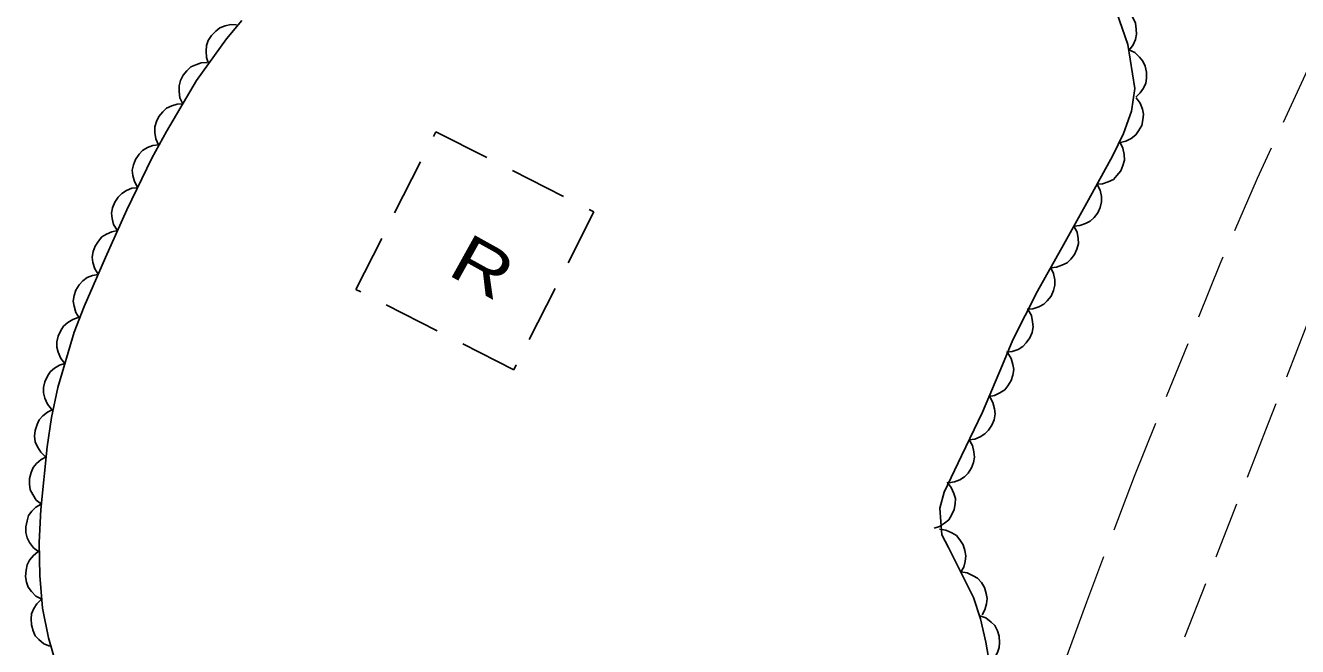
# Model space of a CAD drawing. Extents: x 356765 to 358572, y 5103174 to 5104650.
# Drawn here: x 357779.97 to 357819.98, y 5103722.8 to 5103742.35 of the extents above; entities that cross this region are included whole.
import ezdxf

# ---------------------------------------------------------------- set-up
doc = ezdxf.new("R2010")
doc.units = 0
doc.header["$LTSCALE"] = 0.6
doc.linetypes.add('DOT_DASHED', pattern=[7.7, 5, -1.2, 0.3, -1.2])
doc.linetypes.add('MEDIUM_DASHED', pattern=[4.5, 3, -1.5])
for name, color, linetype, lineweight in [('19', 7, 'Continuous', 13), ('31', 7, 'Continuous', 70), ('44', 7, 'Continuous', 25)]:
    doc.layers.add(name, color=color, linetype=linetype, lineweight=lineweight)

msp = doc.modelspace()

# ---------------------------------------------------------------- linework, layer by layer
at = {"layer": '19', "linetype": 'MEDIUM_DASHED'}
for points in [[(357853.75, 5103801.72), (357850.76, 5103796.06), (357849.46, 5103793.76), (357848.21, 5103791.53), (357847.05, 5103789.83), (357845.67, 5103788.07), (357844.14, 5103786.58), (357842.34, 5103784.64), (357842.32, 5103784.62), (357840.65, 5103782.63), (357839.11, 5103780.07), (357837.42, 5103775.61), (357835.5, 5103770.34), (357833.17, 5103764.55), (357829.56, 5103755.76), (357825.69, 5103747.17), (357822.26, 5103737.98), (357819.05, 5103729.8), (357815.65, 5103721.11), (357813.22, 5103714.41), (357809.96, 5103707.07), (357806.8, 5103699.05), (357804.11, 5103692.49), (357803.18, 5103689.49)], [(357820.28, 5103740.93), (357818.71, 5103737.53), (357817.54, 5103734.83), (357814.84, 5103728.15), (357813.34, 5103724.2), (357812.11, 5103720.84)]]:
    msp.add_lwpolyline(points, dxfattribs=at)
at = {"layer": '31', "linetype": 'MEDIUM_DASHED', "lineweight": 25}
msp.add_lwpolyline([(357795.33, 5103731.51), (357790.36, 5103734.04), (357792.88, 5103739), (357797.85, 5103736.48), (357795.33, 5103731.51)], close=True, dxfattribs=at)
at = {"layer": '44', "linetype": 'DOT_DASHED'}
for points in [[(357814.2, 5103743.01), (357814.64, 5103741.75), (357814.86, 5103740.36), (357814.76, 5103739.65), (357814.51, 5103738.94), (357814.17, 5103738.25), (357813.41, 5103736.86), (357812.62, 5103735.44), (357811.8, 5103733.98), (357811.03, 5103732.45), (357810.7, 5103731.67), (357810.07, 5103730.18), (357809.41, 5103728.8), (357808.87, 5103727.66), (357808.73, 5103727.16), (357808.79, 5103726.32), (357809, 5103725.92), (357809.79, 5103724.34), (357810.01, 5103723.67), (357810.18, 5103722.94), (357810.31, 5103722.15)], [(357783.95, 5103738.17), (357784.41, 5103739.01), (357785.35, 5103740.61), (357786.29, 5103741.92), (357786.78, 5103742.5)], [(357780.95, 5103722.2), (357780.69, 5103723.07), (357780.51, 5103724.01), (357780.42, 5103725.04), (357780.4, 5103726.08), (357780.45, 5103727.11), (357780.65, 5103729.08), (357780.79, 5103730.01), (357780.99, 5103730.95), (357781.5, 5103732.69), (357781.82, 5103733.5), (357782.49, 5103735.04), (357783.16, 5103736.54), (357783.95, 5103738.17)]]:
    msp.add_lwpolyline(points, dxfattribs=at)
at = {"layer": '44'}
for points in [[(357814.2, 5103743), (357814.41, 5103742.95), (357814.58, 5103742.84), (357814.71, 5103742.73), (357814.8, 5103742.59), (357814.88, 5103742.42), (357814.91, 5103742.23), (357814.92, 5103742.07), (357814.88, 5103741.9), (357814.81, 5103741.73), (357814.7, 5103741.58)], [(357785.73, 5103741.15), (357785.66, 5103741.34), (357785.65, 5103741.54), (357785.66, 5103741.71), (357785.72, 5103741.87), (357785.82, 5103742.03), (357785.96, 5103742.17), (357786.08, 5103742.27), (357786.25, 5103742.33), (357786.43, 5103742.37), (357786.61, 5103742.36)], [(357814.67, 5103741.58), (357814.86, 5103741.49), (357815.01, 5103741.35), (357815.11, 5103741.22), (357815.19, 5103741.06), (357815.23, 5103740.88), (357815.23, 5103740.69), (357815.21, 5103740.53), (357815.14, 5103740.37), (357815.03, 5103740.22), (357814.9, 5103740.09)], [(357784.92, 5103739.88), (357784.83, 5103740.07), (357784.8, 5103740.27), (357784.8, 5103740.44), (357784.85, 5103740.61), (357784.93, 5103740.78), (357785.05, 5103740.92), (357785.17, 5103741.04), (357785.33, 5103741.11), (357785.5, 5103741.17), (357785.68, 5103741.18)], [(357784.16, 5103738.59), (357784.07, 5103738.78), (357784.04, 5103738.98), (357784.04, 5103739.15), (357784.09, 5103739.32), (357784.17, 5103739.48), (357784.29, 5103739.63), (357784.41, 5103739.74), (357784.57, 5103739.82), (357784.74, 5103739.87), (357784.92, 5103739.88)], [(357814.91, 5103740.07), (357815.03, 5103739.9), (357815.1, 5103739.71), (357815.14, 5103739.55), (357815.12, 5103739.38), (357815.08, 5103739.2), (357814.98, 5103739.03), (357814.89, 5103738.9), (357814.75, 5103738.79), (357814.58, 5103738.7), (357814.41, 5103738.66)], [(357783.5, 5103737.24), (357783.4, 5103737.43), (357783.35, 5103737.62), (357783.33, 5103737.79), (357783.37, 5103737.96), (357783.43, 5103738.13), (357783.55, 5103738.29), (357783.65, 5103738.41), (357783.81, 5103738.5), (357783.98, 5103738.57), (357784.16, 5103738.59)], [(357814.4, 5103738.66), (357814.49, 5103738.48), (357814.53, 5103738.28), (357814.54, 5103738.11), (357814.49, 5103737.94), (357814.42, 5103737.77), (357814.3, 5103737.62), (357814.19, 5103737.5), (357814.03, 5103737.42), (357813.85, 5103737.36), (357813.68, 5103737.35)], [(357782.85, 5103735.9), (357782.74, 5103736.08), (357782.7, 5103736.27), (357782.68, 5103736.44), (357782.71, 5103736.61), (357782.78, 5103736.78), (357782.89, 5103736.94), (357783, 5103737.06), (357783.15, 5103737.15), (357783.32, 5103737.22), (357783.5, 5103737.24)], [(357813.68, 5103737.34), (357813.77, 5103737.16), (357813.81, 5103736.96), (357813.82, 5103736.79), (357813.77, 5103736.62), (357813.7, 5103736.45), (357813.58, 5103736.3), (357813.46, 5103736.19), (357813.31, 5103736.11), (357813.13, 5103736.05), (357812.95, 5103736.03)], [(357782.26, 5103734.52), (357782.15, 5103734.69), (357782.09, 5103734.89), (357782.07, 5103735.05), (357782.1, 5103735.23), (357782.16, 5103735.4), (357782.27, 5103735.56), (357782.37, 5103735.69), (357782.52, 5103735.78), (357782.69, 5103735.85), (357782.87, 5103735.89)], [(357812.95, 5103736.03), (357813.05, 5103735.84), (357813.08, 5103735.64), (357813.09, 5103735.48), (357813.04, 5103735.31), (357812.97, 5103735.14), (357812.85, 5103734.99), (357812.73, 5103734.88), (357812.57, 5103734.8), (357812.4, 5103734.74), (357812.22, 5103734.72)], [(357812.22, 5103734.72), (357812.31, 5103734.54), (357812.35, 5103734.34), (357812.35, 5103734.17), (357812.31, 5103734), (357812.23, 5103733.83), (357812.11, 5103733.68), (357812, 5103733.57), (357811.84, 5103733.49), (357811.66, 5103733.43), (357811.48, 5103733.42)], [(357781.66, 5103733.14), (357781.55, 5103733.31), (357781.5, 5103733.51), (357781.47, 5103733.67), (357781.5, 5103733.85), (357781.56, 5103734.02), (357781.66, 5103734.18), (357781.77, 5103734.31), (357781.91, 5103734.41), (357782.08, 5103734.48), (357782.26, 5103734.51)], [(357811.51, 5103733.4), (357811.61, 5103733.22), (357811.65, 5103733.02), (357811.67, 5103732.86), (357811.63, 5103732.68), (357811.56, 5103732.51), (357811.45, 5103732.36), (357811.34, 5103732.24), (357811.19, 5103732.15), (357811.01, 5103732.09), (357810.83, 5103732.06)], [(357781.21, 5103731.71), (357781.08, 5103731.87), (357781, 5103732.06), (357780.96, 5103732.22), (357780.96, 5103732.39), (357781, 5103732.57), (357781.08, 5103732.75), (357781.17, 5103732.88), (357781.3, 5103733), (357781.46, 5103733.09), (357781.63, 5103733.15)], [(357810.86, 5103732.05), (357810.97, 5103731.87), (357811.03, 5103731.68), (357811.06, 5103731.52), (357811.03, 5103731.34), (357810.97, 5103731.17), (357810.87, 5103731), (357810.77, 5103730.88), (357810.62, 5103730.78), (357810.45, 5103730.7), (357810.28, 5103730.67)], [(357780.79, 5103730.27), (357780.66, 5103730.43), (357780.58, 5103730.62), (357780.54, 5103730.78), (357780.54, 5103730.95), (357780.58, 5103731.13), (357780.66, 5103731.31), (357780.75, 5103731.44), (357780.88, 5103731.56), (357781.04, 5103731.65), (357781.21, 5103731.71)], [(357810.3, 5103730.66), (357810.4, 5103730.48), (357810.45, 5103730.28), (357810.47, 5103730.12), (357810.44, 5103729.94), (357810.37, 5103729.77), (357810.26, 5103729.61), (357810.15, 5103729.49), (357810, 5103729.4), (357809.83, 5103729.33), (357809.65, 5103729.31)], [(357780.6, 5103728.77), (357780.45, 5103728.92), (357780.35, 5103729.09), (357780.28, 5103729.24), (357780.26, 5103729.42), (357780.28, 5103729.6), (357780.34, 5103729.79), (357780.4, 5103729.93), (357780.52, 5103730.06), (357780.66, 5103730.18), (357780.83, 5103730.26)], [(357809.65, 5103729.31), (357809.76, 5103729.13), (357809.8, 5103728.93), (357809.82, 5103728.76), (357809.79, 5103728.59), (357809.73, 5103728.42), (357809.62, 5103728.26), (357809.51, 5103728.14), (357809.36, 5103728.05), (357809.19, 5103727.98), (357809.01, 5103727.95)], [(357780.47, 5103727.28), (357780.31, 5103727.41), (357780.2, 5103727.58), (357780.12, 5103727.73), (357780.1, 5103727.91), (357780.1, 5103728.09), (357780.15, 5103728.28), (357780.21, 5103728.43), (357780.32, 5103728.56), (357780.46, 5103728.69), (357780.62, 5103728.77)], [(357808.96, 5103727.97), (357809.09, 5103727.81), (357809.17, 5103727.62), (357809.22, 5103727.46), (357809.21, 5103727.29), (357809.18, 5103727.11), (357809.1, 5103726.93), (357809.01, 5103726.79), (357808.88, 5103726.68), (357808.72, 5103726.58), (357808.55, 5103726.53)], [(357780.39, 5103725.78), (357780.22, 5103725.91), (357780.1, 5103726.07), (357780.02, 5103726.22), (357779.98, 5103726.39), (357779.98, 5103726.57), (357780.02, 5103726.76), (357780.07, 5103726.92), (357780.17, 5103727.06), (357780.3, 5103727.19), (357780.46, 5103727.28)], [(357808.72, 5103726.49), (357808.92, 5103726.46), (357809.11, 5103726.38), (357809.25, 5103726.29), (357809.36, 5103726.16), (357809.46, 5103726), (357809.52, 5103725.82), (357809.55, 5103725.66), (357809.53, 5103725.48), (357809.48, 5103725.3), (357809.39, 5103725.15)], [(357780.49, 5103724.29), (357780.3, 5103724.39), (357780.16, 5103724.53), (357780.06, 5103724.67), (357780, 5103724.83), (357779.97, 5103725.01), (357779.99, 5103725.2), (357780.02, 5103725.37), (357780.1, 5103725.52), (357780.22, 5103725.67), (357780.36, 5103725.78)], [(357809.39, 5103725.15), (357809.59, 5103725.12), (357809.78, 5103725.03), (357809.92, 5103724.95), (357810.04, 5103724.82), (357810.13, 5103724.66), (357810.19, 5103724.47), (357810.22, 5103724.31), (357810.2, 5103724.14), (357810.15, 5103723.96), (357810.06, 5103723.8)], [(357780.74, 5103722.81), (357780.55, 5103722.89), (357780.39, 5103723.02), (357780.28, 5103723.14), (357780.21, 5103723.3), (357780.16, 5103723.48), (357780.15, 5103723.67), (357780.16, 5103723.83), (357780.23, 5103724), (357780.33, 5103724.15), (357780.46, 5103724.28)], [(357809.99, 5103723.77), (357810.18, 5103723.7), (357810.34, 5103723.57), (357810.46, 5103723.46), (357810.54, 5103723.3), (357810.6, 5103723.13), (357810.61, 5103722.93), (357810.6, 5103722.77), (357810.54, 5103722.61), (357810.45, 5103722.44), (357810.33, 5103722.31)]]:
    msp.add_lwpolyline(points, dxfattribs=at)

# ---------------------------------------------------------------- texts
at = {"layer": '31', "width": 1.25}
msp.add_text('R', height=1.5, rotation=330.976, dxfattribs=at).set_placement((357793.2, 5103734.53))

doc.saveas('drawing.dxf')
